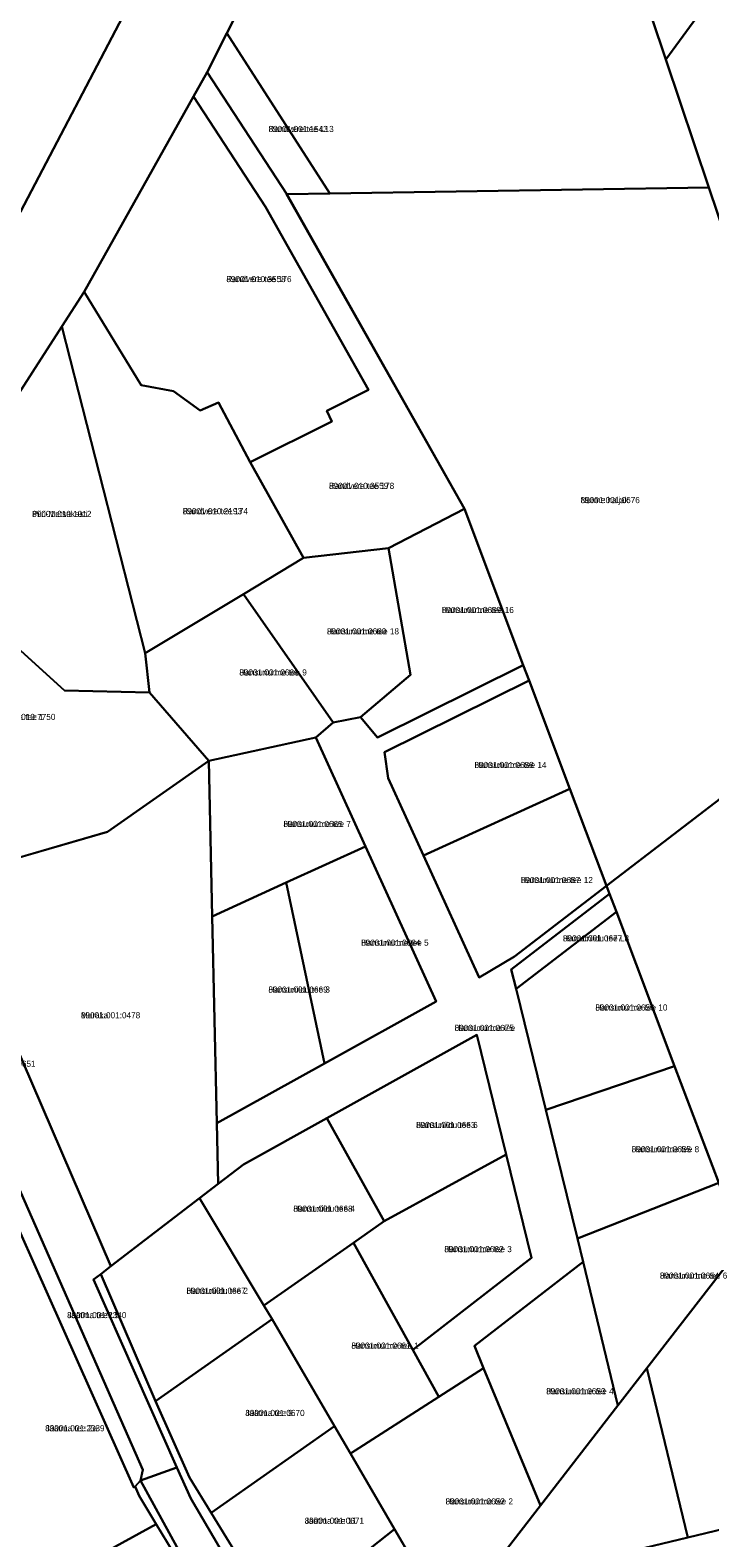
# Model space of a CAD drawing. Extents: x 526849 to 562296, y 6591741 to 6618546.
# Drawn here: x 550676.2 to 550842.5, y 6595259.5 to 6595628.1 of the extents above; entities that cross this region are included whole.
import ezdxf

# ---------------------------------------------------------------- set-up
doc = ezdxf.new("R2010")
doc.units = 0
for name, color, linetype in [('L_AADRESS', 7, 'Continuous'), ('PIIR', 7, 'Continuous'), ('TUNNUS', 7, 'Continuous')]:
    doc.layers.add(name, color=color, linetype=linetype)

msp = doc.modelspace()

# ---------------------------------------------------------------- linework, layer by layer
at = {"layer": 'PIIR'}
for points in [[(550582.2, 6595661.45), (550537.89, 6595684), (550507.97, 6595699.21), (550496.9, 6595705.2), (550460.37, 6595724.9), (550436.69, 6595737.67), (550409.06, 6595752.6), (550409.35, 6595753.6), (550413.67, 6595764.92), (550415.43, 6595769.61), (550516.32, 6595715.17), (550607.55, 6595668.74), (550640.12, 6595659.8), (550649.44, 6595657.18), (550663.87, 6595650.88), (550700.69, 6595634.86), (550673.86, 6595583.71), (550662.55, 6595617.73), (550661.47, 6595621.08), (550605.98, 6595649.35)], [(550724.35, 6595627.4), (550768.3, 6595714.23), (550790.34, 6595744.13), (550796.23, 6595726.6), (550804.74, 6595701.26), (550818, 6595661.81), (550831.73, 6595620.93), (550842.25, 6595589.65), (550749.51, 6595588.21)], [(550818, 6595661.81), (550841.7, 6595669.77), (550858.43, 6595657.58), (550831.73, 6595620.93)], [(550749.51, 6595588.21), (550738.97, 6595588.05), (550719.53, 6595617.88), (550724.35, 6595627.4)], [(550719.53, 6595617.88), (550738.97, 6595588.05), (550782.45, 6595511.05), (550763.84, 6595501.47), (550743.09, 6595499.1), (550730.02, 6595522.48), (550750.04, 6595532.44), (550748.82, 6595535.02), (550758.99, 6595540.18), (550733.8, 6595584.91), (550716.19, 6595611.93)], [(550716.19, 6595611.93), (550733.8, 6595584.91), (550758.99, 6595540.18), (550748.82, 6595535.02), (550750.04, 6595532.44), (550730.02, 6595522.48), (550722.28, 6595537.07), (550717.81, 6595535.15), (550711.29, 6595539.88), (550703.36, 6595541.32), (550689.44, 6595564.12)], [(550782.45, 6595511.05), (550738.94, 6595588.05), (550749.51, 6595588.21), (550842.25, 6595589.65), (550854.75, 6595552.46), (550863.43, 6595526.64), (550882.75, 6595469.11), (550817.23, 6595418.87), (550808.25, 6595442.64), (550798.25, 6595469.11), (550796.83, 6595472.87)], [(550689.44, 6595564.12), (550703.36, 6595541.32), (550711.29, 6595539.88), (550717.81, 6595535.15), (550722.28, 6595537.07), (550730.02, 6595522.48), (550743.09, 6595499.1), (550728.39, 6595490.2), (550704.39, 6595475.76), (550683.99, 6595555.65)], [(550648.02, 6595499.8), (550683.99, 6595555.65), (550704.39, 6595475.76), (550705.37, 6595466.19), (550684.6, 6595466.7)], [(550769.26, 6595470.46), (550763.84, 6595501.47), (550782.45, 6595511.05), (550796.83, 6595472.87), (550761.15, 6595455.18), (550756.99, 6595460.11)], [(550648.02, 6595499.8), (550684.6, 6595466.7), (550705.37, 6595466.19), (550719.94, 6595449.46), (550695.15, 6595432.07), (550650.27, 6595419.09), (550642.95, 6595434.01), (550619.96, 6595465.76)], [(550750.36, 6595458.81), (550728.39, 6595490.2), (550743.09, 6595499.1), (550763.84, 6595501.47), (550769.26, 6595470.46), (550756.99, 6595460.11)], [(550705.37, 6595466.19), (550704.39, 6595475.76), (550728.39, 6595490.2), (550750.36, 6595458.81), (550746.07, 6595455.14), (550719.94, 6595449.46)], [(550758.22, 6595428.52), (550746.07, 6595455.14), (550750.36, 6595458.81), (550756.99, 6595460.11), (550761.15, 6595455.18), (550796.83, 6595472.87), (550798.25, 6595469.11), (550762.93, 6595451.6), (550763.79, 6595445.21), (550772.42, 6595426.29), (550786.02, 6595396.49), (550794.71, 6595401.6), (550817.23, 6595418.87), (550817.96, 6595416.92), (550793.91, 6595398.46), (550795.08, 6595393.69), (550802.33, 6595364.12), (550810.09, 6595332.7), (550811.48, 6595326.93), (550784.91, 6595306.39), (550787.13, 6595300.99), (550776.18, 6595293.94), (550769.79, 6595305.45), (550798.86, 6595327.91), (550792.66, 6595353.2), (550785.47, 6595382.46), (550748.82, 6595362.09), (550728.38, 6595350.75), (550722.18, 6595345.99), (550721.85, 6595360.84), (550748.23, 6595375.49), (550775.5, 6595390.64)], [(550763.79, 6595445.21), (550762.93, 6595451.6), (550798.25, 6595469.11), (550808.25, 6595442.64), (550772.42, 6595426.29)], [(550817.96, 6595416.92), (550817.23, 6595418.87), (550882.75, 6595469.11), (550894.03, 6595435.55), (550905.32, 6595401.94), (550850.39, 6595331.06), (550844.64, 6595346.29), (550833.86, 6595374.83), (550819.63, 6595412.52)], [(550636.28, 6595428.94), (550613.97, 6595458.62), (550619.96, 6595465.76), (550642.95, 6595434.01), (550650.27, 6595419.09), (550655.11, 6595420.49), (550695.96, 6595325.86), (550693.47, 6595323.95), (550691.68, 6595322.61), (550712.1, 6595276.7), (550703.19, 6595273.51), (550703.75, 6595276.08), (550670.32, 6595352.04), (550666.77, 6595349.66), (550660.26, 6595345.28), (550656.96, 6595343.07), (550649.89, 6595368.49), (550622.9, 6595388.68), (550642.61, 6595413.74), (550638.22, 6595422.36)], [(550720.75, 6595411.42), (550719.94, 6595449.46), (550746.07, 6595455.14), (550758.22, 6595428.52), (550738.86, 6595419.69)], [(550717.66, 6595342.5), (550695.96, 6595325.86), (550655.11, 6595420.49), (550695.15, 6595432.07), (550719.94, 6595449.46), (550720.75, 6595411.42), (550721.85, 6595360.84), (550722.18, 6595345.99)], [(550786.02, 6595396.49), (550772.42, 6595426.29), (550808.25, 6595442.64), (550817.23, 6595418.87), (550794.71, 6595401.6)], [(550748.23, 6595375.49), (550738.86, 6595419.69), (550758.22, 6595428.52), (550775.5, 6595390.64)], [(550721.85, 6595360.84), (550720.75, 6595411.42), (550738.86, 6595419.69), (550748.23, 6595375.49)], [(550795.08, 6595393.69), (550793.91, 6595398.46), (550817.96, 6595416.92), (550819.63, 6595412.52)], [(550802.33, 6595364.12), (550795.08, 6595393.69), (550819.63, 6595412.52), (550833.86, 6595374.83)], [(550762.82, 6595336.87), (550748.82, 6595362.09), (550785.47, 6595382.46), (550792.66, 6595353.2)], [(550810.09, 6595332.7), (550802.33, 6595364.12), (550833.86, 6595374.83), (550844.64, 6595346.29)], [(550733.41, 6595316.3), (550717.66, 6595342.5), (550722.18, 6595345.99), (550728.38, 6595350.75), (550748.82, 6595362.09), (550762.82, 6595336.87), (550755.27, 6595331.59)], [(550670.32, 6595352.04), (550703.75, 6595276.08), (550703.19, 6595273.51), (550701.88, 6595272.02), (550701.59, 6595271.74), (550666.77, 6595349.66)], [(550769.79, 6595305.45), (550755.27, 6595331.59), (550762.82, 6595336.87), (550792.66, 6595353.2), (550798.86, 6595327.91)], [(550701.59, 6595271.74), (550701.88, 6595272.02), (550702.88, 6595269.74), (550707.05, 6595262.82), (550684.61, 6595250.49), (550674.8, 6595251.12), (550652.78, 6595243.99), (550662.36, 6595267.95), (550670.86, 6595289.41), (550666.72, 6595305.9), (550657.99, 6595339.45), (550656.96, 6595343.07), (550660.26, 6595345.28), (550666.77, 6595349.66)], [(550811.48, 6595326.93), (550810.09, 6595332.7), (550844.64, 6595346.29), (550850.39, 6595331.06), (550827.09, 6595300.99), (550819.98, 6595291.83)], [(550706.85, 6595292.88), (550693.47, 6595323.95), (550695.96, 6595325.86), (550717.66, 6595342.5), (550733.41, 6595316.3), (550735.42, 6595312.96)], [(550735.42, 6595312.96), (550733.41, 6595316.3), (550755.27, 6595331.59), (550769.79, 6595305.45), (550776.18, 6595293.94), (550754.61, 6595280.06), (550750.67, 6595286.81)], [(550827.09, 6595300.99), (550850.39, 6595331.06), (550865.9, 6595266.51), (550837.07, 6595259.58)], [(550787.13, 6595300.99), (550784.91, 6595306.39), (550811.48, 6595326.93), (550819.98, 6595291.83), (550801.02, 6595267.36)], [(550715.51, 6595269.05), (550712.1, 6595276.7), (550691.68, 6595322.61), (550693.47, 6595323.95), (550706.85, 6595292.88), (550715.19, 6595274.21), (550720.5, 6595265.56), (550736.81, 6595239), (550756.05, 6595209.32), (550754.47, 6595207.25), (550731.6, 6595241.71)], [(550754.47, 6595207.25), (550756.05, 6595209.32), (550759.36, 6595213.57), (550763.7, 6595210.21), (550767.07, 6595214.56), (550770.89, 6595211.6), (550809.61, 6595252.98), (550837.07, 6595259.58), (550865.9, 6595266.51), (550889.17, 6595272.1), (550884.41, 6595318.93), (550888.58, 6595317.44), (550893.2, 6595271.96), (550901.4, 6595271.06), (550909.76, 6595267.24), (550938.65, 6595254.06), (550930.83, 6595244.43), (550902.65, 6595257.3), (550891.87, 6595258.51), (550885.13, 6595256.78), (550828.74, 6595242.41), (550814.88, 6595238.82), (550781.68, 6595203.92), (550768.07, 6595189.63)], [(550715.19, 6595274.21), (550706.85, 6595292.88), (550735.42, 6595312.96), (550750.67, 6595286.81), (550720.5, 6595265.56)], [(550765.37, 6595261.61), (550754.61, 6595280.06), (550776.18, 6595293.94), (550787.13, 6595300.99), (550801.02, 6595267.36), (550778.77, 6595238.64)], [(550762.73, 6595217.92), (550778.77, 6595238.64), (550801.02, 6595267.36), (550819.98, 6595291.83), (550827.09, 6595300.99), (550837.07, 6595259.58), (550809.61, 6595252.98), (550770.89, 6595211.6), (550767.07, 6595214.56)], [(550736.81, 6595239), (550720.5, 6595265.56), (550750.67, 6595286.81), (550754.61, 6595280.06), (550765.37, 6595261.61)], [(550702.88, 6595269.74), (550701.88, 6595272.02), (550703.19, 6595273.51), (550717.74, 6595246.97), (550730.3, 6595225.37), (550736.3, 6595215.78), (550727.68, 6595229.08), (550713.94, 6595251.36), (550707.05, 6595262.82)], [(550684.61, 6595250.49), (550707.05, 6595262.82), (550713.94, 6595251.36), (550701.57, 6595244.59), (550689.61, 6595245.24), (550689.49, 6595214.05), (550647.77, 6595231.45), (550652.78, 6595243.99), (550674.8, 6595251.12)], [(550756.05, 6595209.32), (550736.81, 6595239), (550765.37, 6595261.61), (550778.77, 6595238.64), (550762.73, 6595217.92), (550759.36, 6595213.57)]]:
    msp.add_lwpolyline(points, close=True, dxfattribs=at)
for points in [[(550768.3, 6595714.23), (550724.35, 6595627.4), (550719.53, 6595617.88), (550716.19, 6595611.93), (550689.44, 6595564.12), (550683.99, 6595555.65), (550648.02, 6595499.8), (550619.96, 6595465.76), (550613.97, 6595458.62), (550582.26, 6595419.08), (550565.52, 6595399.78), (550549.2, 6595380.93), (550532.33, 6595362.23), (550516.89, 6595342.34), (550500.13, 6595321.64), (550485.02, 6595306.28), (550467.84, 6595288.76), (550453.62, 6595278.07), (550435.85, 6595267.13), (550412.29, 6595255.21), (550379.75, 6595247.75)], [(550854.75, 6595552.46), (550842.25, 6595589.65), (550831.73, 6595620.93), (550858.43, 6595657.58)], [(550376.95, 6595273.16), (550385.87, 6595275.93), (550408.1, 6595282.94), (550440.98, 6595299.49), (550463.64, 6595319.41), (550483.42, 6595340.07), (550499.53, 6595358.16), (550516.2, 6595377.71), (550532.28, 6595396.99), (550548.16, 6595416), (550563.56, 6595434.54), (550579.8, 6595454.33), (550595.93, 6595473.53), (550613.57, 6595495.12), (550629.39, 6595514.87), (550647.97, 6595540.11), (550668.26, 6595572.64), (550671.56, 6595578.82), (550673.86, 6595583.71), (550700.69, 6595634.86)], [(550717.74, 6595246.97), (550703.19, 6595273.51), (550712.1, 6595276.7), (550715.51, 6595269.05), (550731.6, 6595241.71)]]:
    msp.add_lwpolyline(points, dxfattribs=at)

# ---------------------------------------------------------------- texts
at = {"layer": 'L_AADRESS'}
for s, p in [('Randvere tee L13', (550734.52, 6595603.22)), ('Randvere tee 176', (550724.21, 6595566.52)), ('Randvere tee 178', (550749.32, 6595515.95)), ('Nurme haljak', (550810.84, 6595512.47)), ('Piiri-Metsakasti', (550676.7, 6595509.09)), ('Randvere tee 174', (550713.54, 6595509.76)), ('Hansunurme tee 16', (550776.91, 6595485.6)), ('Hansunurme tee 18', (550748.82, 6595480.38)), ('Hansunurme tee 9', (550727.38, 6595470.33)), ('Jäätma tee 1', (550667.89, 6595459.45)), ('Hansunurme tee 14', (550784.9, 6595447.7)), ('Hansunurme tee 7', (550738.17, 6595433.28)), ('Hansunurme tee 12', (550796.23, 6595419.57)), ('Hansuniidu tee L8', (550806.53, 6595405.31)), ('Hansunurme tee 5', (550757.18, 6595404.25)), ('Hansuniidu tee 3', (550734.49, 6595392.78)), ('Muraka', (550688.64, 6595386.5)), ('Hansunurme tee 10', (550814.47, 6595388.4)), ('Hansunurme tee', (550780.04, 6595383.41)), ('Hansuniidu tee 6', (550770.62, 6595359.67)), ('Hansunurme tee 8', (550823.35, 6595353.76)), ('Hansuniidu tee 4', (550740.59, 6595339.2)), ('Hansunurme tee 3', (550777.52, 6595329.32)), ('Hansunurme tee 6', (550830.24, 6595322.84)), ('Hansuniidu tee 2', (550714.45, 6595319.13)), ('Jäätma tee L5', (550685.26, 6595313.19)), ('Hansunurme tee 1', (550754.79, 6595305.72)), ('Hansunurme tee 4', (550802.44, 6595294.57)), ('Jäätma tee 9', (550728.85, 6595289.26)), ('Jäätma tee 2a', (550679.91, 6595285.52)), ('Hansunurme tee 2', (550777.82, 6595267.63)), ('Jäätma tee 11', (550743.37, 6595262.9))]:
    msp.add_text(s, height=1.5, dxfattribs=at).set_placement(p)
at = {"layer": 'TUNNUS'}
for s, p in [('89001:001:1543', (550734.52, 6595603.22)), ('89001:010:3558', (550724.21, 6595566.52)), ('89001:010:3559', (550749.32, 6595515.95)), ('89001:001:0676', (550810.84, 6595512.47)), ('89001:010:1912', (550676.7, 6595509.09)), ('89001:010:2193', (550713.54, 6595509.76)), ('89001:001:0659', (550776.91, 6595485.6)), ('89001:001:0660', (550748.82, 6595480.38)), ('89001:001:0666', (550727.38, 6595470.33)), ('89001:010:7750', (550667.89, 6595459.45)), ('89001:001:0658', (550784.9, 6595447.7)), ('89001:001:0665', (550738.17, 6595433.28)), ('89001:001:0657', (550796.23, 6595419.57)), ('89001:001:0677', (550806.53, 6595405.31)), ('89001:001:0664', (550757.18, 6595404.25)), ('89001:001:0669', (550734.49, 6595392.78)), ('89001:001:0478', (550688.64, 6595386.5)), ('89001:001:0656', (550814.47, 6595388.4)), ('89001:001:0675', (550780.04, 6595383.41)), ('89001:001:0651', (550663.04, 6595374.64)), ('89001:001:0663', (550770.62, 6595359.67)), ('89001:001:0655', (550823.35, 6595353.76)), ('89001:001:0668', (550740.59, 6595339.2)), ('89001:001:0662', (550777.52, 6595329.32)), ('89001:001:0654', (550830.24, 6595322.84)), ('89001:001:0667', (550714.45, 6595319.13)), ('89001:001:2340', (550685.26, 6595313.19)), ('89001:001:0661', (550754.79, 6595305.72)), ('89001:001:0653', (550802.44, 6595294.57)), ('89001:001:0670', (550728.85, 6595289.26)), ('89001:001:2339', (550679.91, 6595285.52)), ('89001:001:0652', (550777.82, 6595267.63)), ('89001:001:0671', (550743.37, 6595262.9))]:
    msp.add_text(s, height=1.5, dxfattribs=at).set_placement(p)

doc.saveas('drawing.dxf')
